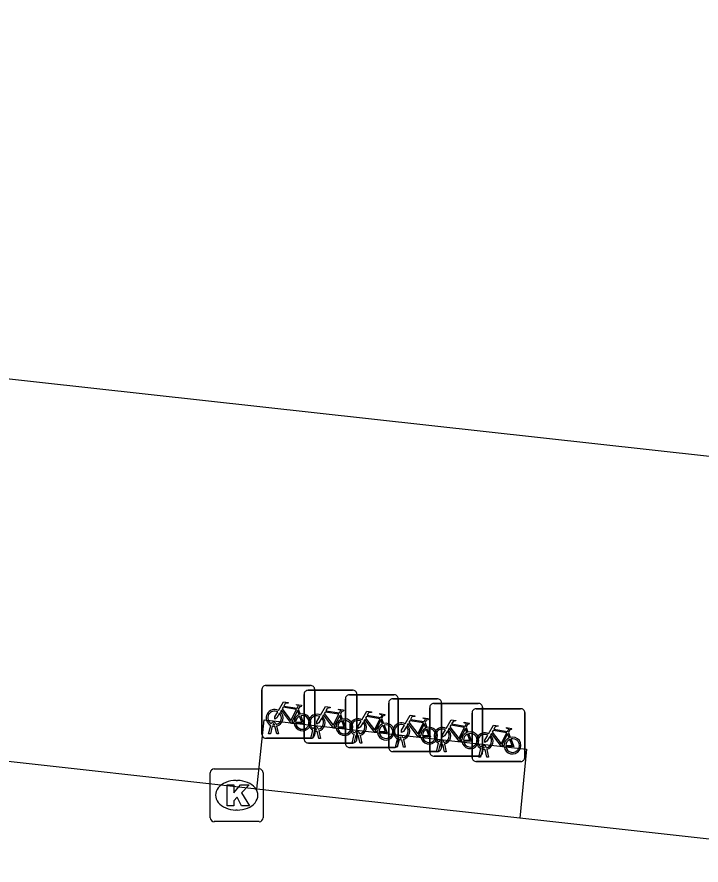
# Model space of a CAD drawing. Extents: x 162026 to 163499, y 387297 to 388169.
# Drawn here: x 162338.96 to 162351.92, y 387541.99 to 387558.06 of the extents above; entities that cross this region are included whole.
import ezdxf

# ---------------------------------------------------------------- set-up
doc = ezdxf.new("R2010")
doc.units = 0
for name, color, linetype in [('IMGEO_Fietsenrek', 7, 'Continuous'), ('IMGEO_Kolk', 7, 'Continuous'), ('IMGEO_Pand', 7, 'Continuous'), ('IMGEO_Rijbaan_lokaal_gesloten', 7, 'Continuous'), ('IMGEO_Voetpad_open', 7, 'Continuous')]:
    doc.layers.add(name, color=color, linetype=linetype)

msp = doc.modelspace()

# ---------------------------------------------------------------- linework, layer by layer
at = {"layer": 'IMGEO_Fietsenrek'}
for p, q in [((162343.676, 387545.396), (162344.517, 387545.396)), ((162344.517, 387545.396), (162343.676, 387545.396)), ((162343.601, 387544.471), (162343.601, 387545.312)), ((162343.601, 387545.312), (162343.601, 387544.471)), ((162344.399, 387544.381), (162344.399, 387545.222)), ((162344.399, 387545.222), (162344.399, 387544.381)), ((162344.474, 387545.306), (162345.315, 387545.306)), ((162345.315, 387545.306), (162344.474, 387545.306)), ((162344.601, 387545.321), (162344.601, 387544.48)), ((162344.601, 387544.48), (162344.601, 387545.321)), ((162345.256, 387545.22), (162346.097, 387545.22)), ((162346.097, 387545.22), (162345.256, 387545.22)), ((162345.399, 387545.231), (162345.399, 387544.39)), ((162345.399, 387544.39), (162345.399, 387545.231)), ((162345.181, 387544.295), (162345.181, 387545.136)), ((162345.181, 387545.136), (162345.181, 387544.295)), ((162346.002, 387544.218), (162346.002, 387545.059)), ((162346.002, 387545.059), (162346.002, 387544.218)), ((162346.077, 387545.143), (162346.918, 387545.143)), ((162346.918, 387545.143), (162346.077, 387545.143)), ((162346.181, 387545.145), (162346.181, 387544.304)), ((162346.181, 387544.304), (162346.181, 387545.145)), ((162346.854, 387545.057), (162347.695, 387545.057)), ((162347.695, 387545.057), (162346.854, 387545.057)), ((162347.002, 387545.068), (162347.002, 387544.227)), ((162347.002, 387544.227), (162347.002, 387545.068)), ((162344.288, 387544.945), (162344.324, 387544.85)), ((162346.779, 387544.132), (162346.779, 387544.973)), ((162346.779, 387544.973), (162346.779, 387544.132)), ((162347.655, 387544.956), (162348.496, 387544.956)), ((162348.496, 387544.956), (162347.655, 387544.956)), ((162347.779, 387544.982), (162347.779, 387544.141)), ((162347.779, 387544.141), (162347.779, 387544.982)), ((162348.58, 387544.881), (162348.58, 387544.04)), ((162348.58, 387544.04), (162348.58, 387544.881)), ((162345.086, 387544.855), (162345.122, 387544.76)), ((162345.868, 387544.769), (162345.904, 387544.674)), ((162347.58, 387544.031), (162347.58, 387544.872)), ((162347.58, 387544.872), (162347.58, 387544.031)), ((162343.728, 387544.48), (162343.767, 387544.64)), ((162343.797, 387544.628), (162343.762, 387544.48)), ((162343.839, 387544.652), (162343.838, 387544.656)), ((162343.88, 387544.48), (162343.846, 387544.622)), ((162343.87, 387544.663), (162343.871, 387544.656)), ((162343.878, 387544.626), (162343.913, 387544.48)), ((162344.637, 387544.562), (162344.636, 387544.566)), ((162344.668, 387544.573), (162344.669, 387544.566)), ((162346.689, 387544.692), (162346.725, 387544.597)), ((162347.466, 387544.606), (162347.502, 387544.511)), ((162344.526, 387544.396), (162343.685, 387544.396)), ((162343.685, 387544.396), (162344.526, 387544.396)), ((162343.762, 387544.48), (162343.728, 387544.48)), ((162343.913, 387544.48), (162343.88, 387544.48)), ((162344.526, 387544.39), (162344.565, 387544.55)), ((162344.595, 387544.538), (162344.56, 387544.39)), ((162344.678, 387544.39), (162344.644, 387544.532)), ((162344.676, 387544.536), (162344.711, 387544.39)), ((162345.308, 387544.304), (162345.347, 387544.464)), ((162345.377, 387544.452), (162345.342, 387544.304)), ((162345.419, 387544.476), (162345.418, 387544.48)), ((162345.46, 387544.304), (162345.426, 387544.446)), ((162345.45, 387544.487), (162345.451, 387544.48)), ((162345.458, 387544.45), (162345.493, 387544.304)), ((162346.24, 387544.399), (162346.239, 387544.403)), ((162346.271, 387544.41), (162346.272, 387544.403)), ((162348.267, 387544.505), (162348.303, 387544.41)), ((162345.324, 387544.306), (162344.483, 387544.306)), ((162344.483, 387544.306), (162345.324, 387544.306)), ((162344.56, 387544.39), (162344.526, 387544.39)), ((162344.711, 387544.39), (162344.678, 387544.39)), ((162345.342, 387544.304), (162345.308, 387544.304)), ((162345.493, 387544.304), (162345.46, 387544.304)), ((162346.129, 387544.227), (162346.168, 387544.387)), ((162346.198, 387544.375), (162346.163, 387544.227)), ((162346.281, 387544.227), (162346.247, 387544.369)), ((162346.279, 387544.373), (162346.314, 387544.227)), ((162346.906, 387544.141), (162346.945, 387544.301)), ((162346.975, 387544.289), (162346.94, 387544.141)), ((162347.017, 387544.313), (162347.016, 387544.317)), ((162347.058, 387544.141), (162347.024, 387544.283)), ((162347.048, 387544.324), (162347.049, 387544.317)), ((162347.056, 387544.287), (162347.091, 387544.141)), ((162346.106, 387544.22), (162345.265, 387544.22)), ((162345.265, 387544.22), (162346.106, 387544.22)), ((162346.927, 387544.143), (162346.086, 387544.143)), ((162346.086, 387544.143), (162346.927, 387544.143)), ((162346.163, 387544.227), (162346.129, 387544.227)), ((162346.314, 387544.227), (162346.281, 387544.227)), ((162346.94, 387544.141), (162346.906, 387544.141)), ((162347.091, 387544.141), (162347.058, 387544.141)), ((162347.707, 387544.04), (162347.746, 387544.2)), ((162347.776, 387544.188), (162347.741, 387544.04)), ((162347.818, 387544.212), (162347.817, 387544.216)), ((162347.859, 387544.04), (162347.825, 387544.182)), ((162347.849, 387544.223), (162347.85, 387544.216)), ((162347.857, 387544.186), (162347.892, 387544.04)), ((162347.704, 387544.057), (162346.863, 387544.057)), ((162346.863, 387544.057), (162347.704, 387544.057)), ((162348.505, 387543.956), (162347.664, 387543.956)), ((162347.664, 387543.956), (162348.505, 387543.956)), ((162347.741, 387544.04), (162347.707, 387544.04)), ((162347.892, 387544.04), (162347.859, 387544.04))]:
    msp.add_line(p, q, dxfattribs=at)
for points in [[(162343.914, 387544.922), (162344.009, 387545.086), (162344.095, 387545.072), (162344.097, 387545.063), (162344.041, 387545.052), (162344.014, 387545.007), (162344.27, 387544.966)], [(162344.27, 387544.966), (162344.295, 387545.015), (162344.289, 387545.019), (162344.266, 387545.023), (162344.254, 387545.03), (162344.253, 387545.033), (162344.255, 387545.038), (162344.35, 387545.023), (162344.352, 387545.013), (162344.342, 387545), (162344.33, 387544.994), (162344.316, 387545), (162344.288, 387544.945)], [(162343.935, 387544.87), (162343.883, 387544.78), (162343.843, 387544.755), (162343.844, 387544.802), (162343.899, 387544.896)], [(162344.21, 387544.678), (162344.16, 387544.678), (162343.969, 387544.929), (162343.95, 387544.897)], [(162344.257, 387544.941), (162344, 387544.982), (162343.983, 387544.953), (162344.15, 387544.733), (162344.257, 387544.941)], [(162344.305, 387544.843), (162344.275, 387544.92), (162344.166, 387544.702), (162344.209, 387544.702)], [(162344.712, 387544.832), (162344.807, 387544.996), (162344.893, 387544.982), (162344.895, 387544.973), (162344.839, 387544.962), (162344.812, 387544.917), (162345.068, 387544.876)], [(162345.055, 387544.851), (162344.798, 387544.892), (162344.781, 387544.863), (162344.948, 387544.643), (162345.055, 387544.851)], [(162345.068, 387544.876), (162345.093, 387544.925), (162345.087, 387544.929), (162345.064, 387544.933), (162345.052, 387544.94), (162345.051, 387544.943), (162345.053, 387544.948), (162345.148, 387544.933), (162345.15, 387544.923), (162345.14, 387544.91), (162345.128, 387544.904), (162345.114, 387544.91), (162345.086, 387544.855)], [(162345.494, 387544.746), (162345.589, 387544.91), (162345.675, 387544.896), (162345.677, 387544.887), (162345.621, 387544.876), (162345.594, 387544.831), (162345.85, 387544.79)], [(162344.239, 387544.702), (162344.359, 387544.701), (162344.315, 387544.815)], [(162344.335, 387544.822), (162344.39, 387544.677), (162344.24, 387544.677)], [(162344.733, 387544.78), (162344.681, 387544.69), (162344.641, 387544.665), (162344.642, 387544.712), (162344.697, 387544.806)], [(162345.008, 387544.588), (162344.958, 387544.588), (162344.767, 387544.839), (162344.748, 387544.807)], [(162345.103, 387544.753), (162345.073, 387544.83), (162344.964, 387544.612), (162345.007, 387544.612)], [(162345.037, 387544.612), (162345.157, 387544.611), (162345.113, 387544.725)], [(162345.133, 387544.732), (162345.188, 387544.587), (162345.038, 387544.587)], [(162345.515, 387544.694), (162345.463, 387544.604), (162345.423, 387544.579), (162345.424, 387544.626), (162345.479, 387544.72)], [(162345.79, 387544.502), (162345.74, 387544.502), (162345.549, 387544.753), (162345.53, 387544.721)], [(162345.837, 387544.765), (162345.58, 387544.806), (162345.563, 387544.777), (162345.73, 387544.557), (162345.837, 387544.765)], [(162345.885, 387544.667), (162345.855, 387544.744), (162345.746, 387544.526), (162345.789, 387544.526)], [(162345.85, 387544.79), (162345.875, 387544.839), (162345.869, 387544.843), (162345.846, 387544.847), (162345.834, 387544.854), (162345.833, 387544.857), (162345.835, 387544.862), (162345.93, 387544.847), (162345.932, 387544.837), (162345.922, 387544.824), (162345.91, 387544.818), (162345.896, 387544.824), (162345.868, 387544.769)], [(162346.315, 387544.669), (162346.41, 387544.833), (162346.496, 387544.819), (162346.498, 387544.81), (162346.442, 387544.799), (162346.415, 387544.754), (162346.671, 387544.713)], [(162346.658, 387544.688), (162346.401, 387544.729), (162346.384, 387544.7), (162346.551, 387544.48), (162346.658, 387544.688)], [(162346.671, 387544.713), (162346.696, 387544.762), (162346.69, 387544.766), (162346.667, 387544.77), (162346.655, 387544.777), (162346.654, 387544.78), (162346.656, 387544.785), (162346.751, 387544.77), (162346.753, 387544.76), (162346.743, 387544.747), (162346.731, 387544.741), (162346.717, 387544.747), (162346.689, 387544.692)], [(162347.092, 387544.583), (162347.187, 387544.747), (162347.273, 387544.733), (162347.275, 387544.724), (162347.219, 387544.713), (162347.192, 387544.668), (162347.448, 387544.627)], [(162345.819, 387544.526), (162345.939, 387544.525), (162345.895, 387544.639)], [(162345.915, 387544.646), (162345.97, 387544.501), (162345.82, 387544.501)], [(162346.336, 387544.617), (162346.284, 387544.527), (162346.244, 387544.502), (162346.245, 387544.549), (162346.3, 387544.643)], [(162346.611, 387544.425), (162346.561, 387544.425), (162346.37, 387544.676), (162346.351, 387544.644)], [(162346.706, 387544.59), (162346.676, 387544.667), (162346.567, 387544.449), (162346.61, 387544.449)], [(162346.64, 387544.449), (162346.76, 387544.448), (162346.716, 387544.562)], [(162346.736, 387544.569), (162346.791, 387544.424), (162346.641, 387544.424)], [(162347.113, 387544.531), (162347.061, 387544.441), (162347.021, 387544.416), (162347.022, 387544.463), (162347.077, 387544.557)], [(162347.388, 387544.339), (162347.338, 387544.339), (162347.147, 387544.59), (162347.128, 387544.558)], [(162347.435, 387544.602), (162347.178, 387544.643), (162347.161, 387544.614), (162347.328, 387544.394), (162347.435, 387544.602)], [(162347.483, 387544.504), (162347.453, 387544.581), (162347.344, 387544.363), (162347.387, 387544.363)], [(162347.448, 387544.627), (162347.473, 387544.676), (162347.467, 387544.68), (162347.444, 387544.684), (162347.432, 387544.691), (162347.431, 387544.694), (162347.433, 387544.699), (162347.528, 387544.684), (162347.53, 387544.674), (162347.52, 387544.661), (162347.508, 387544.655), (162347.494, 387544.661), (162347.466, 387544.606)], [(162347.893, 387544.482), (162347.988, 387544.646), (162348.074, 387544.632), (162348.076, 387544.623), (162348.02, 387544.612), (162347.993, 387544.567), (162348.249, 387544.526)], [(162348.249, 387544.526), (162348.274, 387544.575), (162348.268, 387544.579), (162348.245, 387544.583), (162348.233, 387544.59), (162348.232, 387544.593), (162348.234, 387544.598), (162348.329, 387544.583), (162348.331, 387544.573), (162348.321, 387544.56), (162348.309, 387544.554), (162348.295, 387544.56), (162348.267, 387544.505)], [(162347.417, 387544.363), (162347.537, 387544.362), (162347.493, 387544.476)], [(162347.513, 387544.483), (162347.568, 387544.338), (162347.418, 387544.338)], [(162347.914, 387544.43), (162347.862, 387544.34), (162347.822, 387544.315), (162347.823, 387544.362), (162347.878, 387544.456)], [(162348.189, 387544.238), (162348.139, 387544.238), (162347.948, 387544.489), (162347.929, 387544.457)], [(162348.236, 387544.501), (162347.979, 387544.542), (162347.962, 387544.513), (162348.129, 387544.293), (162348.236, 387544.501)], [(162348.284, 387544.403), (162348.254, 387544.48), (162348.145, 387544.262), (162348.188, 387544.262)], [(162348.218, 387544.262), (162348.338, 387544.261), (162348.294, 387544.375)], [(162348.314, 387544.382), (162348.369, 387544.237), (162348.219, 387544.237)]]:
    msp.add_lwpolyline(points, dxfattribs=at)
for centre, radius, start, end in [((162343.679, 387545.318), 0.0779, 92.4484, 184.2845), ((162343.679, 387545.318), 0.0779, 92.4484, 184.2845), ((162344.523, 387545.318), 0.0779, 2.4484, 94.2845), ((162344.523, 387545.318), 0.0779, 2.4484, 94.2845), ((162344.477, 387545.228), 0.0779, 92.4484, 184.2845), ((162344.477, 387545.228), 0.0779, 92.4484, 184.2845), ((162345.259, 387545.142), 0.0779, 92.4484, 184.2845), ((162345.259, 387545.142), 0.0779, 92.4484, 184.2845), ((162345.321, 387545.228), 0.0779, 2.4484, 94.2845), ((162345.321, 387545.228), 0.0779, 2.4484, 94.2845), ((162346.103, 387545.142), 0.0779, 2.4484, 94.2845), ((162346.103, 387545.142), 0.0779, 2.4484, 94.2845), ((162346.08, 387545.065), 0.0779, 92.4484, 184.2845), ((162346.08, 387545.065), 0.0779, 92.4484, 184.2845), ((162346.857, 387544.979), 0.0779, 92.4484, 184.2845), ((162346.857, 387544.979), 0.0779, 92.4484, 184.2845), ((162346.924, 387545.065), 0.0779, 2.4484, 94.2845), ((162346.924, 387545.065), 0.0779, 2.4484, 94.2845), ((162347.701, 387544.979), 0.0779, 2.4484, 94.2845), ((162347.701, 387544.979), 0.0779, 2.4484, 94.2845), ((162343.841, 387544.781), 0.159, 62.6766, 242.1369), ((162343.841, 387544.781), 0.129, 63.3192, 238.903), ((162343.841, 387544.781), 0.159, 283.5766, 46.6042), ((162347.658, 387544.878), 0.0779, 92.4484, 184.2845), ((162347.658, 387544.878), 0.0779, 92.4484, 184.2845), ((162348.502, 387544.878), 0.0779, 2.4484, 94.2845), ((162348.502, 387544.878), 0.0779, 2.4484, 94.2845), ((162343.841, 387544.781), 0.129, 283.6043, 43.4302), ((162344.368, 387544.697), 0.159, 113.3408, 178.3217), ((162344.368, 387544.697), 0.159, 187.0065, 105.7708), ((162344.368, 387544.697), 0.129, 113.923, 177.9556), ((162344.368, 387544.697), 0.129, 188.6715, 104.5883), ((162344.639, 387544.691), 0.159, 62.6766, 242.1369), ((162344.639, 387544.691), 0.129, 63.3192, 238.903), ((162344.639, 387544.691), 0.129, 283.6043, 43.4302), ((162344.639, 387544.691), 0.159, 283.5766, 46.6042), ((162345.166, 387544.607), 0.159, 113.3408, 178.3217), ((162345.166, 387544.607), 0.159, 187.0065, 105.7708), ((162345.166, 387544.607), 0.129, 113.923, 177.9556), ((162345.166, 387544.607), 0.129, 188.6715, 104.5883), ((162345.421, 387544.605), 0.159, 62.6766, 242.1369), ((162345.421, 387544.605), 0.129, 63.3192, 238.903), ((162345.421, 387544.605), 0.159, 283.5766, 46.6042), ((162343.821, 387544.652), 0.0499, 12.8025, 158.6934), ((162343.841, 387544.781), 0.159, 253.9967, 271.7867), ((162343.821, 387544.652), 0.0174, 12.8025, 163.4502), ((162343.841, 387544.781), 0.129, 253.415, 269.0204), ((162344.619, 387544.562), 0.0499, 12.8025, 158.6934), ((162344.619, 387544.562), 0.0174, 12.8025, 163.4502), ((162344.639, 387544.691), 0.129, 253.415, 269.0204), ((162345.421, 387544.605), 0.129, 283.6043, 43.4302), ((162345.948, 387544.521), 0.159, 113.3408, 178.3217), ((162345.948, 387544.521), 0.159, 187.0065, 105.7708), ((162345.948, 387544.521), 0.129, 113.923, 177.9556), ((162345.948, 387544.521), 0.129, 188.6715, 104.5883), ((162346.242, 387544.528), 0.159, 62.6766, 242.1369), ((162346.242, 387544.528), 0.129, 63.3192, 238.903), ((162346.242, 387544.528), 0.129, 283.6043, 43.4302), ((162346.242, 387544.528), 0.159, 283.5766, 46.6042), ((162346.769, 387544.444), 0.159, 113.3408, 178.3217), ((162346.769, 387544.444), 0.159, 187.0065, 105.7708), ((162346.769, 387544.444), 0.129, 113.923, 177.9556), ((162346.769, 387544.444), 0.129, 188.6715, 104.5883), ((162347.019, 387544.442), 0.159, 62.6766, 242.1369), ((162347.019, 387544.442), 0.129, 63.3192, 238.903), ((162347.019, 387544.442), 0.159, 283.5766, 46.6042), ((162343.679, 387544.474), 0.0779, 182.4484, 274.2845), ((162343.679, 387544.474), 0.0779, 182.4484, 274.2845), ((162344.523, 387544.474), 0.0779, 272.4484, 4.2845), ((162344.523, 387544.474), 0.0779, 272.4484, 4.2845), ((162344.639, 387544.691), 0.159, 253.9967, 271.7867), ((162345.401, 387544.476), 0.0499, 12.8025, 158.6934), ((162345.421, 387544.605), 0.159, 253.9967, 271.7867), ((162345.401, 387544.476), 0.0174, 12.8025, 163.4502), ((162345.421, 387544.605), 0.129, 253.415, 269.0204), ((162346.222, 387544.399), 0.0499, 12.8025, 158.6934), ((162346.222, 387544.399), 0.0174, 12.8025, 163.4502), ((162346.242, 387544.528), 0.129, 253.415, 269.0204), ((162347.019, 387544.442), 0.129, 283.6043, 43.4302), ((162347.546, 387544.358), 0.159, 113.3408, 178.3217), ((162347.546, 387544.358), 0.159, 187.0065, 105.7708), ((162347.546, 387544.358), 0.129, 113.923, 177.9556), ((162347.546, 387544.358), 0.129, 188.6715, 104.5883), ((162347.82, 387544.341), 0.159, 62.6766, 242.1369), ((162347.82, 387544.341), 0.129, 63.3192, 238.903), ((162347.82, 387544.341), 0.129, 283.6043, 43.4302), ((162347.82, 387544.341), 0.159, 283.5766, 46.6042), ((162348.347, 387544.257), 0.159, 113.3408, 178.3217), ((162348.347, 387544.257), 0.159, 187.0065, 105.7708), ((162344.477, 387544.384), 0.0779, 182.4484, 274.2845), ((162344.477, 387544.384), 0.0779, 182.4484, 274.2845), ((162345.259, 387544.298), 0.0779, 182.4484, 274.2845), ((162345.259, 387544.298), 0.0779, 182.4484, 274.2845), ((162345.321, 387544.384), 0.0779, 272.4484, 4.2845), ((162345.321, 387544.384), 0.0779, 272.4484, 4.2845), ((162346.103, 387544.298), 0.0779, 272.4484, 4.2845), ((162346.103, 387544.298), 0.0779, 272.4484, 4.2845), ((162346.242, 387544.528), 0.159, 253.9967, 271.7867), ((162346.999, 387544.313), 0.0499, 12.8025, 158.6934), ((162347.019, 387544.442), 0.159, 253.9967, 271.7867), ((162346.999, 387544.313), 0.0174, 12.8025, 163.4502), ((162347.019, 387544.442), 0.129, 253.415, 269.0204), ((162347.8, 387544.212), 0.0499, 12.8025, 158.6934), ((162348.347, 387544.257), 0.129, 113.923, 177.9556), ((162348.347, 387544.257), 0.129, 188.6715, 104.5883), ((162346.08, 387544.221), 0.0779, 182.4484, 274.2845), ((162346.08, 387544.221), 0.0779, 182.4484, 274.2845), ((162346.857, 387544.135), 0.0779, 182.4484, 274.2845), ((162346.857, 387544.135), 0.0779, 182.4484, 274.2845), ((162346.924, 387544.221), 0.0779, 272.4484, 4.2845), ((162346.924, 387544.221), 0.0779, 272.4484, 4.2845), ((162347.701, 387544.135), 0.0779, 272.4484, 4.2845), ((162347.701, 387544.135), 0.0779, 272.4484, 4.2845), ((162347.82, 387544.341), 0.159, 253.9967, 271.7867), ((162347.8, 387544.212), 0.0174, 12.8025, 163.4502), ((162347.82, 387544.341), 0.129, 253.415, 269.0204), ((162347.658, 387544.034), 0.0779, 182.4484, 274.2845), ((162347.658, 387544.034), 0.0779, 182.4484, 274.2845), ((162348.502, 387544.034), 0.0779, 272.4484, 4.2845), ((162348.502, 387544.034), 0.0779, 272.4484, 4.2845)]:
    msp.add_arc(centre, radius, start, end, dxfattribs=at)
at = {"layer": 'IMGEO_Kolk'}
for p, q in [((162342.697, 387543.816), (162343.549, 387543.816)), ((162342.622, 387542.89), (162342.622, 387543.742)), ((162343.11, 387543.596), (162343.135, 387543.596)), ((162343.623, 387543.742), (162343.623, 387542.89)), ((162343.133, 387543.036), (162343.108, 387543.036)), ((162343.549, 387542.816), (162342.697, 387542.816))]:
    msp.add_line(p, q, dxfattribs=at)
for points in [[(162342.697, 387543.816), (162343.549, 387543.816)], [(162342.622, 387542.89), (162342.622, 387543.742)], [(162343.623, 387543.742), (162343.623, 387542.89)], [(162342.943, 387543.516), (162343.066, 387543.516), (162343.066, 387543.365), (162343.196, 387543.516), (162343.36, 387543.516), (162343.214, 387543.365), (162343.367, 387543.116), (162343.215, 387543.116), (162343.13, 387543.28), (162343.066, 387543.213), (162343.066, 387543.116), (162342.943, 387543.116), (162342.943, 387543.516)], [(162343.549, 387542.816), (162342.697, 387542.816)]]:
    msp.add_lwpolyline(points, dxfattribs=at)
for centre, start, end in [((162342.699, 387543.74), 91.552, 178.448), ((162342.699, 387543.74), 91.552, 178.448), ((162343.547, 387543.74), 1.552, 88.448), ((162343.547, 387543.74), 1.552, 88.448), ((162342.699, 387542.892), 181.552, 268.448), ((162342.699, 387542.892), 181.552, 268.448), ((162343.547, 387542.892), 271.552, 358.448), ((162343.547, 387542.892), 271.552, 358.448)]:
    msp.add_arc(centre, 0.0765, start, end, dxfattribs=at)
for centre, major_axis, ratio, start_param, end_param in [((162343.109, 387543.316), (-0.387, 0.002), 0.722429, 4.712389, 7.853982), ((162343.134, 387543.316), (-0.39, 0.002), 0.717154, 1.570796, 4.712389)]:
    msp.add_ellipse(centre, major_axis=major_axis, ratio=ratio, start_param=start_param, end_param=end_param, dxfattribs=at)
at = {"layer": 'IMGEO_Pand'}
msp.add_lwpolyline([(162276.745, 387558.061), (162370.078, 387547.752)], dxfattribs=at)
at = {"layer": 'IMGEO_Rijbaan_lokaal_gesloten'}
for points in [[(162343.504, 387543.432), (162338.051, 387544.035)], [(162348.482, 387542.882), (162343.504, 387543.432)], [(162356.516, 387541.994), (162348.482, 387542.882)]]:
    msp.add_lwpolyline(points, dxfattribs=at)
at = {"layer": 'IMGEO_Voetpad_open'}
msp.add_lwpolyline([(162343.504, 387543.432), (162343.643, 387544.745), (162348.613, 387544.192), (162348.482, 387542.882)], dxfattribs=at)

doc.saveas('drawing.dxf')
